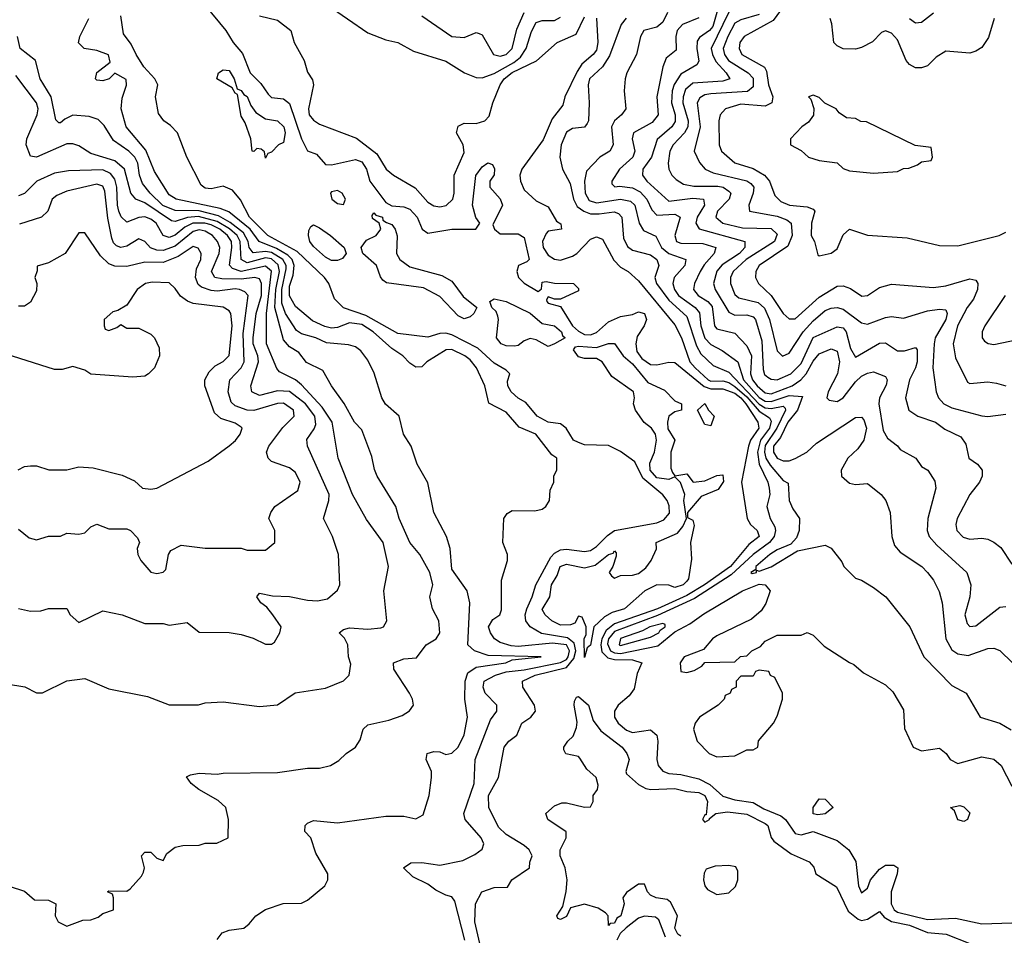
# Model space of a CAD drawing. Header units: inches. Extents: x 2348341 to 2479810, y 460419 to 613669.
# Tile 593 of 656: x 2436134 to 2439405, y 571906 to 574946. Entities that reach past the tile are written whole.
import ezdxf

# ---------------------------------------------------------------- set-up
doc = ezdxf.new("R2010")
doc.units = ezdxf.units.IN
doc.header["$MEASUREMENT"] = 0
doc.layers.add('C4537', color=7, linetype='Continuous')

msp = doc.modelspace()

# ---------------------------------------------------------------- linework, layer by layer
at = {"layer": 'C4537', "color": 2}
for points, elevation in [([(2436750, 574993), (2436818.8, 574910), (2436842.8, 574870), (2436873.8, 574833.8), (2436899.5, 574770), (2436934.7, 574734.7), (2436959, 574699), (2436970, 574687.7), (2437010, 574683), (2437030, 574667.3), (2437070, 574550.8), (2437090, 574511), (2437119.9, 574499.9), (2437150, 574465.5), (2437170, 574464.4), (2437250, 574481.6), (2437270, 574474), (2437286, 574450), (2437296.9, 574410), (2437350, 574338.7), (2437370, 574327.7), (2437410, 574324.4), (2437430, 574316.4), (2437454.4, 574290), (2437470.5, 574250.5), (2437490, 574237.3), (2437570, 574250.3), (2437649.1, 574250.9), (2437662, 574270), (2437649.4, 574289.4), (2437638.4, 574330), (2437648.9, 574428.9), (2437670, 574458), (2437689.1, 574470.9), (2437704.7, 574464.7), (2437710.7, 574450.7), (2437710.5, 574430.5), (2437696, 574410), (2437696, 574390), (2437730, 574351), (2437737.3, 574330), (2437705.4, 574265.4), (2437711, 574250), (2437730, 574234.8), (2437790, 574235.5), (2437810, 574222.8), (2437826, 574150), (2437818.5, 574141.5), (2437791.3, 574130), (2437785.5, 574110), (2437790.8, 574090), (2437810, 574070.8), (2437856.4, 574043.6), (2437867.3, 574052.7), (2437870, 574074), (2437883.1, 574076.9), (2437910, 574070.7), (2437974, 574070), (2437990, 574054), (2437990, 574046), (2437930, 574018), (2437910, 574018), (2437890, 574026), (2437883.6, 574016.4), (2437884.7, 574010), (2437890, 574004.7), (2437930, 573994), (2437970.3, 573930), (2437990, 573911.6), (2438010, 573901.2), (2438030, 573899.7), (2438050, 573907.7), (2438090, 573942.4), (2438130, 573960.5), (2438170, 573967.7), (2438190, 573976.3), (2438210, 573970.7), (2438215.8, 573950), (2438208.4, 573930), (2438185.5, 573894.5), (2438180.6, 573870), (2438184.6, 573844.6), (2438201.2, 573821.2), (2438230, 573801.2), (2438250, 573799.7), (2438290, 573809.1), (2438310, 573807.6), (2438408, 573728), (2438430, 573720.1), (2438470, 573720.5), (2438510, 573706.4), (2438530, 573690.7), (2438546.4, 573670), (2438585.7, 573610), (2438588.8, 573590), (2438561.7, 573550), (2438554.7, 573530), (2438532.2, 573410), (2438550.3, 573290.3), (2438562, 573270), (2438584, 573250), (2438590.3, 573230), (2438556.3, 573203.7), (2438495.6, 573130), (2438409.1, 573070), (2438350, 573034.5), (2438253.1, 572990), (2438110, 572940.5), (2438082.4, 572917.6), (2438068.3, 572890), (2438064.2, 572870), (2438067.3, 572847.3), (2438087.2, 572827.2), (2438110, 572821.3), (2438170, 572820.7), (2438201, 572810), (2438185.1, 572774.9), (2438175.4, 572724.6), (2438159, 572701), (2438122.4, 572670), (2438110.4, 572650), (2438110.4, 572630), (2438122.4, 572610), (2438150, 572587), (2438170, 572579.5), (2438230, 572588.5), (2438250, 572570.5), (2438253.8, 572550), (2438250.4, 572490), (2438254.9, 572470), (2438270, 572450.6), (2438290, 572443.1), (2438330, 572440.3), (2438390, 572425.8), (2438426.3, 572406.3), (2438470, 572368.1), (2438510, 572355.5), (2438570, 572347.1), (2438605.8, 572325.8), (2438662.3, 572302.3), (2438677.6, 572290), (2438710, 572244.4), (2438730, 572239.1), (2438770, 572251), (2438850, 572220.4), (2438888.7, 572190), (2438911.1, 572151.1), (2438920.4, 572070), (2438930, 572046.8), (2438950, 572062.8), (2438960.5, 572090), (2438990, 572124.9), (2439010, 572138.3), (2439038.2, 572138.2), (2439051, 572130), (2439048.9, 572110), (2439029.4, 572050.6), (2439029.3, 572010), (2439038.9, 571990), (2439050, 571982.2), (2439150, 571958.2), (2439242.8, 571962.7), (2439330, 571944.2), (2439430, 571947.6)], 34), ([(2437154.9, 574994.9), (2437290, 574902), (2437350, 574878.8), (2437390, 574870.7), (2437442, 574842), (2437550, 574808), (2437611.3, 574770), (2437650, 574754), (2437670, 574752.7), (2437710, 574767.7), (2437775.7, 574804.3), (2437798, 574822), (2437816.8, 574850), (2437833.6, 574906.4), (2437850, 574936.3), (2437870, 574943.8), (2437910, 574943.7), (2437930, 574954.9)], 42), ([(2437668.9, 571850), (2437646.2, 571950), (2437648, 572010), (2437669.6, 572050.4), (2437710, 572064), (2437754.5, 572065.5), (2437768.7, 572090), (2437828, 572130), (2437828.7, 572148.7), (2437836, 572170), (2437826, 572190), (2437810, 572203.7), (2437750, 572240.5), (2437724.9, 572264.9), (2437692.6, 572330), (2437691.3, 572370), (2437724.5, 572430), (2437743.7, 572530), (2437759, 572550), (2437785.2, 572570), (2437802, 572610), (2437831.8, 572630), (2437847.6, 572650), (2437843.6, 572670), (2437805.2, 572730), (2437804, 572750), (2437846, 572770), (2437950, 572794.6), (2437975.3, 572824.7), (2437981, 572850), (2437975.6, 572875.6), (2437953.8, 572893.9), (2437867.4, 572907.4), (2437829.7, 572929.7), (2437815.4, 572950), (2437813.3, 572970), (2437818.7, 572990), (2437836.8, 573030), (2437848.3, 573070), (2437898.5, 573161.5), (2437910, 573174.6), (2437930, 573186), (2437950, 573188.2), (2438010, 573180.7), (2438030, 573183.9), (2438050, 573196.5), (2438086.5, 573233.5), (2438110, 573250.2), (2438250, 573274.9), (2438274.2, 573285.8), (2438292.6, 573307.4), (2438291.6, 573331.6), (2438284.4, 573350), (2438270, 573368), (2438203.9, 573423.9), (2438177.7, 573477.7), (2438130, 573512.8), (2438090, 573531.8), (2438010, 573534), (2437990, 573541.6), (2437973.2, 573550), (2437949.3, 573589.3), (2437930, 573604), (2437890, 573609.7), (2437852.7, 573630), (2437815.5, 573675.5), (2437790, 573689.6), (2437767, 573710), (2437756, 573730), (2437754, 573746), (2437762, 573770), (2437750, 573782), (2437710, 573805.2), (2437655.4, 573855.4), (2437570, 573899.3), (2437550, 573905.3), (2437530, 573904.4), (2437490, 573891.5), (2437390, 573903.6), (2437284.3, 573964.3), (2437209.8, 573989.8), (2437179.7, 574019.7), (2437160.5, 574070), (2437146, 574090), (2437055.8, 574175.8), (2436958.3, 574230), (2436897.7, 574290), (2436867.8, 574347.8), (2436840.4, 574380.4), (2436810, 574393.6), (2436770, 574384.5), (2436750, 574386.6), (2436737, 574397), (2436689.7, 574489.7), (2436657.6, 574570), (2436634.6, 574594.6), (2436612.3, 574610), (2436594.9, 574634.9), (2436585.6, 574690), (2436593.3, 574730), (2436583, 574750), (2436546.2, 574790), (2436520.4, 574830), (2436504.7, 574864.7), (2436479.3, 574899.3), (2436470, 574959)], 34), ([(2436930, 574959.3), (2436990, 574944.9), (2437034.8, 574910), (2437045.5, 574870), (2437078.4, 574810), (2437090, 574771.3), (2437106.4, 574746.4), (2437110.3, 574730), (2437093.4, 574650), (2437095.8, 574630), (2437110, 574612.7), (2437130, 574598.7), (2437252.7, 574552.7), (2437320.3, 574500.3), (2437351, 574450), (2437376, 574430), (2437447.5, 574387.5), (2437490, 574340.5), (2437510, 574328.5), (2437530, 574324.9), (2437551.2, 574328.8), (2437573.3, 574350), (2437577.4, 574370), (2437576.9, 574430), (2437610, 574504.7), (2437607.3, 574530), (2437585.2, 574570), (2437590, 574592), (2437610, 574602.8), (2437650, 574601.6), (2437679, 574610), (2437694, 574626), (2437705.6, 574670), (2437729.7, 574730), (2437743.1, 574750), (2437770, 574770.2), (2437851, 574809), (2437919, 574870), (2437982, 574898), (2438010, 574956)], 38), ([(2437470, 574958.8), (2437570, 574890.5), (2437610, 574886.7), (2437650, 574904), (2437660.7, 574900.7), (2437670, 574896), (2437707.7, 574830), (2437730, 574824.9), (2437750, 574830.4), (2437769.6, 574850), (2437785.6, 574914.4), (2437809.8, 574970)], 46), ([(2438286, 574970), (2438270, 574938), (2438250, 574920.7), (2438207.3, 574910), (2438196.3, 574890), (2438183, 574830), (2438150.6, 574770), (2438144.9, 574750), (2438141.6, 574710), (2438148, 574650), (2438133.4, 574630), (2438110.4, 574610), (2438099.5, 574590), (2438104.9, 574530), (2438094.8, 574510), (2438061, 574490), (2438017.3, 574442.7), (2438010.3, 574410), (2438012.4, 574370), (2438026.2, 574346.2), (2438050, 574337.8), (2438130, 574350.2), (2438163.2, 574343.2), (2438177.4, 574330), (2438192, 574270), (2438206.6, 574246.6), (2438247.3, 574227.3), (2438266.5, 574190), (2438290, 574170.2), (2438347.3, 574150), (2438343.8, 574130), (2438308.4, 574090), (2438303.1, 574070), (2438309, 574050), (2438322.8, 574030), (2438378, 573990), (2438392.5, 573972.5), (2438397.1, 573930), (2438410, 573888.5), (2438430, 573867.6), (2438468, 573848), (2438519.5, 573810), (2438538.8, 573750), (2438590, 573692.1), (2438610, 573679.3), (2438630, 573678.1), (2438690, 573698.5), (2438734.6, 573694.6), (2438717.8, 573650), (2438686, 573610), (2438661.8, 573558.2), (2438638, 573530), (2438638.5, 573510), (2438650, 573490.4), (2438670, 573480.9), (2438690, 573481.1), (2438710, 573488.9), (2438749.2, 573510), (2438780.5, 573539.5), (2438910, 573624.9), (2438930, 573626), (2438937.6, 573617.6), (2438946.7, 573590), (2438938, 573550), (2438918.7, 573521.3), (2438885.3, 573490), (2438863, 573450), (2438864, 573430), (2438890, 573406.8), (2438910, 573402.8), (2438950, 573406), (2438996, 573370), (2439011, 573350), (2439026, 573310), (2439030.8, 573230), (2439039.8, 573199.8), (2439058.5, 573178.5), (2439131, 573130), (2439150, 573111), (2439170, 573084.7), (2439187.9, 573047.9), (2439198, 573010), (2439210.3, 572890.3), (2439230, 572854), (2439250, 572840.5), (2439284.8, 572835.2), (2439350, 572858), (2439370, 572858.8), (2439390, 572851), (2439432, 572810)], 46), ([(2438454.6, 574985.4), (2438436.4, 574923.6), (2438425.7, 574910), (2438392.7, 574887.3), (2438384.9, 574875.1), (2438383.6, 574850), (2438390, 574808.7), (2438383.4, 574796.6), (2438330, 574765.6), (2438308.6, 574731.4), (2438301.8, 574710), (2438299.2, 574670), (2438311.2, 574630), (2438311.9, 574608.1), (2438300.3, 574590), (2438251.3, 574548.7), (2438233.1, 574490), (2438204.4, 574450), (2438202.4, 574430), (2438217, 574410), (2438290, 574343.6), (2438370, 574353.8), (2438406, 574350), (2438408.4, 574330), (2438384, 574290), (2438380.3, 574270), (2438391.5, 574251.5), (2438542.8, 574210), (2438543.1, 574190), (2438524.6, 574170), (2438468, 574132), (2438449.4, 574110.6), (2438438.3, 574070), (2438444.2, 574050), (2438490, 573974.4), (2438510, 573965.2), (2438550, 573966), (2438570, 573959.5), (2438578, 573950), (2438599.3, 573879.3), (2438604.1, 573784.1), (2438608.4, 573768.4), (2438619, 573759), (2438630, 573752.2), (2438650, 573750.3), (2438695.1, 573770), (2438730, 573804.9), (2438770, 573890.3), (2438850, 573925.7), (2438870, 573922.4), (2438879.5, 573910), (2438894, 573854), (2438910, 573826), (2438990, 573872.2), (2439010, 573872.7), (2439050, 573846.4), (2439073.7, 573846.3), (2439110, 573857.3), (2439115.5, 573850), (2439115.3, 573810), (2439110.2, 573789.8), (2439090.4, 573750), (2439077.1, 573690), (2439087.3, 573650), (2439118, 573630), (2439176, 573610), (2439206.9, 573586.9), (2439260.5, 573560.5), (2439276.8, 573536.8), (2439286.8, 573490), (2439316, 573470), (2439330.8, 573450), (2439330.8, 573430), (2439322.8, 573410), (2439290.5, 573369.5), (2439247.7, 573290), (2439244, 573270), (2439247.3, 573250), (2439268.3, 573228.3), (2439290, 573220.7), (2439330, 573224), (2439350, 573220.7), (2439370, 573211), (2439393.2, 573193.2), (2439430, 573138)], 54), ([(2438489.5, 574970.5), (2438431.2, 574850), (2438435, 574830), (2438446.7, 574806.7), (2438481.3, 574770), (2438493.4, 574750), (2438470, 574741.7), (2438370, 574735.3), (2438345.9, 574714.1), (2438337.6, 574690), (2438337.2, 574670), (2438355, 574610), (2438353.2, 574590), (2438342.3, 574570), (2438304.9, 574530), (2438293.7, 574510), (2438288.5, 574470), (2438290.5, 574450), (2438300.7, 574430), (2438315.1, 574415.1), (2438339.5, 574399.5), (2438372.9, 574392.9), (2438453.4, 574393.4), (2438470.7, 574390), (2438490, 574377.1), (2438495.8, 574370), (2438490.4, 574350), (2438452.2, 574310), (2438446.4, 574290), (2438470, 574270.4), (2438534.8, 574254.8), (2438630, 574252.6), (2438650, 574233.4), (2438641.1, 574210), (2438547.8, 574150), (2438504.2, 574110), (2438494.9, 574090), (2438495.3, 574070), (2438510, 574034), (2438522.4, 574022.4), (2438587.4, 574007.4), (2438608.6, 573988.6), (2438625, 573950), (2438650, 573846), (2438668.5, 573828.5), (2438690, 573839.1), (2438736.8, 573910), (2438770, 573946), (2438810, 573980.3), (2438830, 573988.5), (2438850, 573990.4), (2438870, 573985.3), (2438930, 573939.3), (2438950, 573934.9), (2439010, 573957.6), (2439030, 573960.4), (2439070, 573955.5), (2439150, 573979.5), (2439190, 573984.9), (2439210, 573982.8), (2439214.6, 573970), (2439210.2, 573950), (2439175.3, 573890), (2439172.2, 573870), (2439167.2, 573790), (2439178.4, 573710), (2439186.4, 573690), (2439203.8, 573670), (2439230, 573657.4), (2439330, 573630.4), (2439350, 573628.5), (2439410, 573635.8)], 58), ([(2438590, 574962.8), (2438530, 574946), (2438510, 574934), (2438485.8, 574890), (2438471.3, 574850), (2438474.9, 574830), (2438489, 574810), (2438554, 574770), (2438570, 574752.4), (2438570, 574722.7), (2438552.1, 574708), (2438430, 574700.4), (2438410, 574696.4), (2438393, 574687), (2438384.6, 574670), (2438394.7, 574590), (2438374.9, 574510), (2438391.8, 574471.8), (2438410.7, 574450), (2438437.8, 574437.7), (2438550, 574411.5), (2438562.3, 574402.3), (2438572.2, 574390), (2438570.3, 574369.7), (2438556.3, 574330), (2438558, 574310), (2438650, 574293.8), (2438681.8, 574281.8), (2438697, 574270), (2438700.3, 574230), (2438685.4, 574194.6), (2438590.5, 574130), (2438579.3, 574110), (2438578, 574090), (2438587.7, 574070), (2438630.2, 574030.2), (2438670, 573970.6), (2438690, 573953), (2438710, 573952.7), (2438790, 574024.6), (2438850, 574060.9), (2438870, 574062.3), (2438893.9, 574053.9), (2438932, 574028), (2438950, 574030.7), (2438990, 574056.3), (2439030, 574068), (2439170, 574057.1), (2439210, 574062.4), (2439290, 574086), (2439310, 574080.7), (2439317.1, 574070), (2439315.8, 574050), (2439302, 574018), (2439281.6, 573990), (2439248.9, 573930), (2439234.9, 573870), (2439242.9, 573822.9), (2439282.8, 573742.8), (2439290, 573738), (2439350, 573744), (2439379.1, 573739.1), (2439410, 573730.8)], 62), ([(2438670, 574989.2), (2438636.4, 574943.6), (2438540.5, 574890), (2438526.7, 574870), (2438523.7, 574850), (2438532.7, 574830), (2438608, 574788), (2438615.1, 574775.1), (2438621.5, 574730), (2438635.8, 574690), (2438633, 574670), (2438610, 574658.9), (2438530, 574665.4), (2438478.8, 574650), (2438460.7, 574630), (2438456.3, 574610), (2438458, 574530), (2438464.9, 574510), (2438510, 574470.5), (2438570, 574451.4), (2438608.7, 574430), (2438624.9, 574410), (2438642.6, 574362.6), (2438662, 574342), (2438691.3, 574330), (2438750, 574324.4), (2438770, 574317.3), (2438775.5, 574310), (2438764.4, 574270), (2438763, 574230), (2438774.8, 574210), (2438785.4, 574165.4), (2438790, 574162), (2438830, 574171.3), (2438850, 574184.7), (2438870, 574232), (2438890, 574250.8), (2438950, 574231), (2439082, 574222), (2439190, 574196), (2439250, 574194.8), (2439388, 574230), (2439410, 574241)], 66), ([(2439170, 574967.3), (2439130, 574937), (2439110, 574934.5), (2439090, 574949.4)], 62), ([(2437613, 571890), (2437578.9, 572018.9), (2437570, 572033.2), (2437550, 572039), (2437516.2, 572056.2), (2437490, 572076), (2437439.5, 572099.5), (2437408.7, 572130), (2437433.6, 572146.4), (2437470, 572147.3), (2437530, 572139.1), (2437605.6, 572154.4), (2437646.3, 572173.7), (2437670, 572192), (2437676, 572210), (2437666.6, 572230), (2437614, 572290), (2437609.7, 572310), (2437643.6, 572410), (2437647, 572490), (2437698.4, 572621.6), (2437719.3, 572650), (2437719.3, 572670), (2437680.7, 572710), (2437673.6, 572730), (2437677, 572750), (2437714, 572770), (2437750, 572780.1), (2437810, 572786.9), (2437930, 572811.3), (2437950, 572821.2), (2437956.2, 572830), (2437960.1, 572850), (2437950, 572870.5), (2437904.2, 572875.8), (2437790, 572864.5), (2437766.5, 572866.5), (2437730, 572878.5), (2437711.6, 572890), (2437697.6, 572910), (2437691.6, 572930), (2437706.1, 572953.9), (2437729.3, 572970), (2437734, 572986), (2437734.6, 573085.4), (2437754, 573150), (2437754, 573170), (2437739, 573210), (2437742, 573290), (2437753.6, 573306.4), (2437770, 573316), (2437844.7, 573315.3), (2437870, 573321), (2437882, 573330), (2437894, 573350), (2437896.4, 573383.6), (2437908, 573410), (2437908.4, 573431.6), (2437918, 573450), (2437918, 573490), (2437901.5, 573501.5), (2437849, 573570), (2437793.6, 573593.6), (2437750, 573642.7), (2437692.3, 573672.3), (2437678.9, 573730), (2437651.1, 573790), (2437630, 573816.2), (2437612.3, 573830), (2437570, 573851.1), (2437550.5, 573849.5), (2437486.8, 573810), (2437470, 573793.2), (2437450, 573792.7), (2437430, 573805.2), (2437406.6, 573830), (2437370, 573854.3), (2437308.2, 573910), (2437270, 573934.4), (2437230, 573939.8), (2437190, 573924), (2437170, 573922.3), (2437147.4, 573927.4), (2437106.5, 573946.5), (2437050, 573993.6), (2437030, 574029.3), (2437030, 574061), (2437042.3, 574097.7), (2437046.2, 574130), (2437039, 574150), (2437024.4, 574164.4), (2436986.6, 574186.6), (2436929.3, 574209.3), (2436899.8, 574250), (2436828.6, 574308.6), (2436799.5, 574319.5), (2436653.2, 574350), (2436630, 574364.2), (2436582.2, 574442.3), (2436552.8, 574512.8), (2436487.1, 574590), (2436471.1, 574650), (2436474.7, 574685.3), (2436488.4, 574728.4), (2436488, 574748), (2436450, 574768), (2436430.7, 574749.3), (2436410, 574742.7), (2436390, 574745.2), (2436385.2, 574750), (2436390, 574771), (2436434.6, 574805.4), (2436428.9, 574828.9), (2436390, 574843.7), (2436348, 574850), (2436329.3, 574869.3), (2436334, 574890), (2436364, 574950)], 38), ([(2438050.6, 574950.6), (2438054.4, 574870), (2438050, 574845.2), (2438039.1, 574830), (2438001.6, 574798.4), (2437985.8, 574774.2), (2437944.4, 574690), (2437938, 574662), (2437903, 574617), (2437872.7, 574547.3), (2437802.4, 574450), (2437795.5, 574430), (2437797.3, 574410), (2437810, 574381), (2437850, 574344.7), (2437890, 574324.7), (2437916.9, 574276.9), (2437932, 574268), (2437934, 574250), (2437890, 574244), (2437883.4, 574236.6), (2437870.6, 574210), (2437872.7, 574190), (2437890, 574164.4), (2437910, 574150.4), (2437930, 574147.2), (2437970, 574160.3), (2437984.5, 574170), (2438030, 574217.3), (2438050, 574224.9), (2438070, 574217.3), (2438107.6, 574147.6), (2438130, 574124), (2438154.8, 574110), (2438190, 574079.1), (2438310, 573933), (2438332.6, 573890), (2438359.6, 573810), (2438377.3, 573790), (2438421.1, 573750), (2438430, 573746.3), (2438470, 573746.9), (2438490, 573741.4), (2438510, 573728.5), (2438550, 573693.3), (2438590, 573645.7), (2438624.5, 573624.4), (2438630, 573613), (2438625, 573590), (2438594.8, 573550), (2438584.8, 573510), (2438590.7, 573470.7), (2438619.5, 573410), (2438623.7, 573390), (2438626.4, 573370), (2438615.5, 573330), (2438626.7, 573290), (2438642.3, 573262.3), (2438644.9, 573250), (2438640.8, 573230), (2438624.7, 573210), (2438570.2, 573170), (2438497.1, 573102.9), (2438375.3, 573024.7), (2438252.7, 572967.3), (2438110, 572914.4), (2438089.7, 572890.3), (2438086.2, 572873.8), (2438096.5, 572850), (2438110, 572843.3), (2438130, 572841.1), (2438253.3, 572866.7), (2438310, 572914), (2438360.2, 572939.8), (2438407, 572973), (2438535.4, 573050), (2438590, 573071.9), (2438610.8, 573070), (2438626.7, 573050), (2438612.4, 573007.6), (2438596.7, 572983.3), (2438564.9, 572955.1), (2438450, 572900.5), (2438435.5, 572890), (2438405.5, 572854.5), (2438341, 572830), (2438327.7, 572810), (2438330, 572782), (2438350, 572778), (2438374.6, 572785.4), (2438400.4, 572799.6), (2438410, 572812), (2438510, 572814), (2438528.4, 572831.6), (2438550, 572834), (2438566, 572850), (2438595.3, 572864.7), (2438610, 572882), (2438650, 572902), (2438730, 572902), (2438750, 572911.3), (2438770, 572902), (2438806.4, 572866.4), (2438890, 572811.3), (2438905.4, 572805.4), (2438936.9, 572776.9), (2439010, 572738), (2439034.4, 572714.4), (2439070, 572654), (2439072.7, 572592.7), (2439102, 572530), (2439130, 572518.8), (2439190, 572526.8), (2439211.3, 572510), (2439224.7, 572490), (2439250, 572476), (2439330, 572498.8), (2439370, 572490.8), (2439394, 572470), (2439430, 572401)], 38), ([(2438148.4, 574951.6), (2438131.8, 574930), (2438093.7, 574826.3), (2438070.2, 574789.8), (2438027, 574750), (2438022, 574730), (2438026, 574670), (2438023, 574610), (2438019, 574601), (2438010, 574589.5), (2437970, 574584.5), (2437950, 574572.7), (2437933, 574530), (2437928, 574490), (2437937.1, 574450), (2437962.5, 574402.5), (2437974, 574350), (2437985.6, 574325.6), (2438008, 574310), (2438030, 574301.8), (2438059, 574301), (2438108.5, 574308.5), (2438122.6, 574302.6), (2438133.7, 574290), (2438140.3, 574220.3), (2438153.1, 574193.1), (2438170, 574181.3), (2438230, 574164.9), (2438250.3, 574150), (2438257.6, 574130), (2438244, 574090), (2438249.1, 574070), (2438290, 574015.2), (2438350, 573960.4), (2438382.8, 573862.8), (2438397.1, 573837.1), (2438437.5, 573797.5), (2438490, 573775.2), (2438590, 573669.5), (2438610, 573657.5), (2438630, 573655.3), (2438670, 573663.1), (2438676.4, 573656.4), (2438678, 573650), (2438649, 573590), (2438610, 573532.3), (2438607.9, 573510), (2438613.1, 573490), (2438626.5, 573466.5), (2438670, 573416.3), (2438687.1, 573407.1), (2438690.3, 573350), (2438702, 573322), (2438724.9, 573290), (2438723.8, 573250), (2438714.2, 573225.8), (2438695.2, 573204.8), (2438650, 573185.6), (2438626.4, 573170), (2438579.1, 573130), (2438579.1, 573120.9), (2438562.8, 573110), (2438566.7, 573106.7), (2438582, 573110), (2438582, 573118), (2438590, 573114.8), (2438630, 573128.9), (2438718, 573182), (2438810, 573200.7), (2438830, 573191.3), (2438865.4, 573145.4), (2438872, 573130), (2438910, 573091.3), (2438930, 573084.7), (2438970, 573061), (2439011.3, 573030), (2439090.5, 572930.5), (2439137.3, 572830), (2439230, 572734.8), (2439278, 572710), (2439324.7, 572630), (2439390, 572610.7), (2439428, 572588)], 42), ([(2438390, 574951.8), (2438335.5, 574930), (2438318, 574910), (2438313.1, 574890), (2438315.1, 574844.9), (2438282, 574818), (2438270.3, 574789.7), (2438250.3, 574690), (2438254.4, 574630), (2438235.2, 574604.8), (2438173, 574570), (2438168.5, 574550), (2438177.6, 574510), (2438170.3, 574490), (2438126.4, 574450), (2438100.7, 574410), (2438101.4, 574401.4), (2438110.8, 574390.8), (2438126.6, 574393.4), (2438170, 574388.1), (2438194.9, 574374.9), (2438216.9, 574350), (2438234.2, 574314.2), (2438250, 574297), (2438310, 574300.3), (2438327.7, 574290), (2438310.3, 574230), (2438316.3, 574210), (2438330, 574204.4), (2438403.4, 574203.4), (2438446.8, 574190), (2438440.5, 574170), (2438407.6, 574132.4), (2438394.6, 574110), (2438375.8, 574070), (2438372.4, 574050), (2438388.2, 574030), (2438419.5, 574010), (2438433.8, 573993.9), (2438442, 573930), (2438450, 573919.3), (2438510, 573905.5), (2438550, 573863), (2438564.7, 573830), (2438561.5, 573770), (2438567.8, 573750), (2438583.5, 573730), (2438610, 573707), (2438630, 573704.2), (2438699.7, 573730), (2438728.5, 573750), (2438746.8, 573770), (2438770, 573812), (2438790, 573836.5), (2438830, 573853.4), (2438850, 573844.9), (2438857.1, 573810), (2438850.2, 573769.8), (2438819.5, 573710), (2438814.8, 573690), (2438822.8, 573682.8), (2438850, 573678), (2438869.2, 573690), (2438910, 573743.8), (2438930, 573762.4), (2438950, 573772.7), (2438970, 573776.3), (2439010, 573761), (2439015.5, 573750), (2439012.7, 573732.7), (2438990.5, 573690), (2438988, 573670), (2439002.4, 573582.4), (2439016.3, 573556.3), (2439050, 573531.3), (2439059.1, 573519.1), (2439110.8, 573490), (2439130, 573462.8), (2439151, 573450), (2439173.7, 573413.7), (2439177.3, 573390), (2439150.5, 573290), (2439148.2, 573250), (2439155.5, 573230), (2439181.1, 573201.1), (2439280.7, 573110), (2439294, 573070), (2439290.7, 573030), (2439273.4, 572970), (2439280.9, 572940.9), (2439290, 572930.8), (2439310, 572933.4), (2439390, 572994.9), (2439410, 572998)], 50), ([(2439370.7, 574950), (2439352.7, 574887.3), (2439330, 574854), (2439310, 574841.2), (2439290, 574835.1), (2439210, 574841.2), (2439178, 574822), (2439150, 574793.2), (2439130, 574786.6), (2439110, 574786.6), (2439090, 574797.2), (2439079.3, 574810), (2439050, 574879), (2439030, 574901.2), (2439010, 574909.2), (2438996.8, 574903.2), (2438967.1, 574872.9), (2438930, 574854), (2438910, 574848.7), (2438870, 574849.2), (2438850, 574859), (2438839, 574870), (2438831.9, 574931.9), (2438826, 574950)], 66), ([(2436790, 571892), (2436806.3, 571913.7), (2436830, 571922.8), (2436878, 571930), (2436896.5, 571943.5), (2436918, 571970), (2436950, 571991.3), (2437008.9, 572011.1), (2437070, 572012), (2437090, 572022), (2437148, 572070), (2437158, 572090), (2437158, 572110), (2437118, 572178), (2437101.2, 572230), (2437081.2, 572250), (2437082, 572270), (2437090, 572278), (2437110, 572286.8), (2437190, 572278.8), (2437350, 572301), (2437410, 572301), (2437450, 572292), (2437474.6, 572305.4), (2437494, 572370), (2437502, 572430), (2437502, 572450), (2437484, 572490), (2437488, 572510), (2437510, 572516.3), (2437530, 572515.5), (2437550, 572506), (2437570, 572510.7), (2437590, 572530.8), (2437610, 572571), (2437622, 572630), (2437612.2, 572690), (2437613.3, 572750), (2437622.6, 572777.4), (2437650, 572796), (2437748.7, 572810), (2437770, 572821), (2437866, 572830), (2437690, 572834.8), (2437645.2, 572850), (2437622.9, 572870), (2437629.5, 573010), (2437620.7, 573050), (2437570, 573122), (2437563.7, 573190), (2437552.3, 573230), (2437509.3, 573310), (2437490, 573408), (2437454, 573470), (2437434, 573530), (2437409.2, 573570), (2437394, 573630), (2437349.6, 573669.6), (2437337.2, 573690), (2437311.9, 573771.9), (2437290, 573815.3), (2437266.8, 573846.8), (2437250, 573859.3), (2437226, 573866), (2437153.5, 573873.5), (2437117.2, 573890), (2437070, 573903.5), (2437053.6, 573913.6), (2437017.4, 573970), (2437005.2, 574005.2), (2437004.9, 574050), (2437019.1, 574119.1), (2437019.3, 574130), (2437008.2, 574150), (2436970, 574173.4), (2436950, 574176.7), (2436910, 574172.3), (2436895.8, 574190), (2436892.9, 574210), (2436877.8, 574237.8), (2436833.1, 574273.1), (2436794.3, 574294.3), (2436730, 574311), (2436650, 574312.4), (2436608.9, 574328.9), (2436567.1, 574370), (2436542, 574402), (2436532, 574430), (2436526.2, 574470), (2436516.9, 574490), (2436496.2, 574510), (2436445.1, 574545.1), (2436414.9, 574594.9), (2436395.1, 574615.1), (2436364.8, 574624.8), (2436310.7, 574629.3), (2436283.8, 574616.2), (2436270, 574604), (2436264, 574604), (2436253.6, 574613.6), (2436238.3, 574690), (2436202.4, 574750), (2436186, 574810), (2436136, 574850), (2436127, 574890)], 42), ([(2436070, 572078), (2436136.9, 572056.9), (2436150, 572052), (2436183.6, 572023.6), (2436230, 572022), (2436254, 572010), (2436252, 571970), (2436262, 571950), (2436290, 571936), (2436343.7, 571956.3), (2436370, 571957.3), (2436394.5, 571965.5), (2436410, 571978), (2436446, 571990), (2436446, 572030), (2436442, 572042), (2436426, 572050), (2436430, 572054), (2436490, 572052), (2436500.4, 572059.6), (2436538, 572102), (2436544.7, 572115.3), (2436549, 572130), (2436538, 572170), (2436550, 572182), (2436570, 572182), (2436590, 572162), (2436610, 572154), (2436623.1, 572176.9), (2436650, 572198), (2436676.4, 572203.6), (2436730, 572204.7), (2436750, 572211.3), (2436788.4, 572211.6), (2436826, 572230), (2436828, 572290), (2436819, 572330), (2436793.4, 572353.4), (2436729.2, 572390), (2436704, 572410), (2436688.4, 572431.6), (2436700.9, 572439.1), (2436730, 572444), (2436790, 572441), (2436810, 572444.7), (2436990, 572446), (2437090, 572461), (2437130, 572461), (2437166, 572470), (2437193.6, 572486.4), (2437218, 572510), (2437249.1, 572530.9), (2437264.7, 572555.3), (2437275.3, 572590), (2437290, 572604.7), (2437360.2, 572619.8), (2437404.7, 572635.3), (2437429.1, 572650.9), (2437442, 572670), (2437439, 572690), (2437429.2, 572710), (2437377.2, 572790), (2437375.3, 572810), (2437410, 572824), (2437452.5, 572827.5), (2437484, 572870), (2437517.2, 572890), (2437529.3, 572910), (2437526, 572950), (2437505.2, 572990), (2437496, 573030), (2437506, 573070), (2437496.9, 573110), (2437462.9, 573170), (2437429.6, 573210), (2437394.5, 573290), (2437383.7, 573330), (2437321.2, 573430), (2437312.3, 573452.3), (2437304, 573496), (2437270, 573584), (2437246, 573610), (2437211.7, 573671.7), (2437169.3, 573730), (2437140.9, 573780.9), (2437087.2, 573807.3), (2437061.3, 573841.3), (2437030, 573859.5), (2437010, 573882.7), (2436982, 573990), (2436984.9, 574050), (2436997.5, 574110), (2436992.3, 574132.3), (2436970, 574151.6), (2436950, 574155.3), (2436890, 574139), (2436870, 574149.7), (2436865.9, 574210), (2436856.1, 574230), (2436831.3, 574251.3), (2436790, 574276.4), (2436727.7, 574292.3), (2436691.1, 574288.9), (2436650, 574275.8), (2436638.4, 574278.4), (2436550, 574337.6), (2436519.3, 574350), (2436503.5, 574370), (2436482, 574450), (2436450, 574477.3), (2436370, 574501.6), (2436330, 574527), (2436310, 574534), (2436290, 574533.3), (2436190, 574489.6), (2436170, 574493.2), (2436155.6, 574530), (2436157.6, 574550), (2436192.4, 574630), (2436195.1, 574650), (2436189.7, 574670), (2436121, 574761)], 46), ([(2436090, 572741), (2436150.8, 572730.8), (2436190, 572711.3), (2436210, 572711.3), (2436290, 572750.8), (2436350, 572758), (2436430, 572724.7), (2436558.8, 572698.8), (2436630, 572671.3), (2436728.4, 572671.6), (2436750, 572678), (2436810, 572681), (2436930, 572666), (2436990, 572671.3), (2437049.4, 572710.6), (2437150, 572726), (2437210, 572751.3), (2437228.7, 572770), (2437233.6, 572806.4), (2437226, 572830), (2437224, 572870), (2437212.7, 572892.7), (2437195.3, 572910), (2437210, 572921), (2437230, 572926.8), (2437290, 572922.4), (2437333.3, 572926.7), (2437342, 572930), (2437353.2, 572950), (2437344, 573050), (2437359, 573130), (2437341.2, 573210), (2437286.3, 573286.3), (2437239.6, 573370), (2437191.8, 573490), (2437172.4, 573610), (2437139, 573659), (2437070, 573733.6), (2437050, 573749.7), (2436996.9, 573776.9), (2436988, 573788), (2436954, 573870), (2436953.8, 573970), (2436970, 574111.2), (2436950, 574127.6), (2436870, 574109.9), (2436840.4, 574120.4), (2436830.9, 574130.9), (2436839.1, 574190), (2436837, 574210), (2436824.1, 574230), (2436798.4, 574250), (2436770, 574264.4), (2436749.1, 574270.9), (2436709.2, 574270.8), (2436682.9, 574257.1), (2436650, 574230.8), (2436630, 574223.1), (2436610, 574229.7), (2436586.9, 574270), (2436570, 574283.9), (2436550, 574292), (2436530, 574289.7), (2436490, 574273.6), (2436470.9, 574290.9), (2436463.5, 574310), (2436458.8, 574330), (2436457.1, 574390), (2436450, 574417), (2436435.5, 574435.5), (2436410, 574447.6), (2436295.8, 574444.2), (2436250, 574436.2), (2436190.7, 574410), (2436150, 574369.2), (2436130, 574360.9)], 50), ([(2436130, 572991.3), (2436170, 572982), (2436203.6, 572983.6), (2436230, 572991.3), (2436290, 572991.3), (2436302, 572970), (2436330, 572944.7), (2436410, 572982.8), (2436474, 572970), (2436550, 572941), (2436610, 572941), (2436630, 572936), (2436690, 572944.7), (2436730, 572912), (2436830, 572911.3), (2436870, 572904.7), (2436910, 572892), (2436950, 572872), (2436970, 572872), (2436980.4, 572879.6), (2436998, 572910), (2437002, 572930), (2436975.3, 572970), (2436955.1, 572995.1), (2436935.3, 573010), (2436922, 573030), (2436930, 573042), (2436973.2, 573033.2), (2437030, 573030.4), (2437090, 573018.4), (2437123.2, 573016.8), (2437156.5, 573023.5), (2437190, 573052), (2437197.2, 573070), (2437193.2, 573170), (2437172.7, 573230), (2437142.7, 573290), (2437160.9, 573350), (2437162, 573370), (2437089.5, 573530.5), (2437087.8, 573552.2), (2437112.3, 573587.7), (2437117.6, 573602.4), (2437114, 573630), (2437083.1, 573670), (2437030, 573711.8), (2436990, 573714), (2436930, 573698), (2436905.1, 573710), (2436901.3, 573730), (2436927.4, 573810), (2436925.1, 573830), (2436909.9, 573869.9), (2436909.8, 573890), (2436919.8, 573970), (2436937.5, 574030), (2436937.4, 574070), (2436930, 574085.6), (2436915.3, 574090), (2436870, 574084.9), (2436805.2, 574085.2), (2436782, 574090), (2436771.2, 574110), (2436796.8, 574170), (2436799.1, 574190), (2436791.2, 574210), (2436774.3, 574230), (2436750, 574243.5), (2436730, 574247.9), (2436710, 574242.9), (2436650, 574194.2), (2436610, 574179.3), (2436590, 574180.9), (2436568.9, 574188.9), (2436550, 574209.4), (2436530, 574218), (2436490, 574194), (2436470, 574189.7), (2436455.1, 574195.1), (2436445.2, 574205.2), (2436440.1, 574220.1), (2436426.9, 574286.9), (2436416.8, 574376.8), (2436410, 574393.3), (2436390, 574399.7), (2436290, 574376.9), (2436257.3, 574362.7), (2436242, 574350), (2436227.7, 574310), (2436206, 574290), (2436133.3, 574266.7)], 54), ([(2436130, 573254), (2436165.2, 573225.2), (2436190, 573218.8), (2436230, 573231), (2436270, 573231.3), (2436290, 573241), (2436330, 573238), (2436350, 573242), (2436370, 573262), (2436390, 573271), (2436430, 573256), (2436490, 573256), (2436502, 573250), (2436525.4, 573225.4), (2436532, 573210), (2436524.7, 573190), (2436526, 573170), (2436536, 573150), (2436570, 573111.3), (2436590, 573106.8), (2436610, 573111.3), (2436619.3, 573120.7), (2436628.7, 573170), (2436636.4, 573183.6), (2436670, 573201), (2436750, 573191), (2436870, 573191.3), (2436890, 573184.7), (2436950, 573184.7), (2436982, 573210), (2436982, 573250), (2436962, 573290), (2436968.7, 573310), (2436982, 573330), (2437057.6, 573382.4), (2437066, 573410), (2437050, 573442.7), (2437030, 573458), (2436970, 573479), (2436959, 573490), (2436954, 573510), (2436961.2, 573530), (2437008.4, 573591.6), (2437046, 573630), (2437043.7, 573650), (2437010, 573672.4), (2436990, 573672.1), (2436912, 573648), (2436890, 573649.8), (2436850, 573663.5), (2436836.4, 573676.4), (2436826.6, 573710), (2436831.6, 573750), (2436869.7, 573790), (2436879.2, 573810), (2436876.4, 573903.6), (2436893, 574030), (2436882, 574042), (2436864, 574050), (2436850, 574052.7), (2436790, 574044.8), (2436770, 574046.6), (2436737.8, 574057.8), (2436726.5, 574066.5), (2436717.4, 574090), (2436721.4, 574118.6), (2436735.6, 574150), (2436737, 574170), (2436727, 574187), (2436710, 574193.3), (2436660.4, 574159.6), (2436610, 574140.3), (2436550, 574141.1), (2436490, 574126.6), (2436450, 574127.8), (2436430, 574135.1), (2436402, 574162), (2436350, 574238), (2436330, 574238), (2436284.7, 574170), (2436230, 574139), (2436192, 574128), (2436192, 574112), (2436184.7, 574090), (2436191.3, 574070), (2436190, 574046), (2436170, 574008), (2436150, 573995.3), (2436130, 573995.3)], 58), ([(2436128.4, 573451.6), (2436150, 573462), (2436170, 573464.7), (2436190, 573464.7), (2436231.1, 573451.1), (2436290, 573451), (2436330, 573461), (2436378, 573458), (2436474, 573434), (2436515.3, 573415.3), (2436542, 573390), (2436570, 573387.3), (2436590, 573390.7), (2436760.1, 573479.9), (2436830, 573530.6), (2436851.1, 573548.9), (2436866.6, 573570), (2436873.2, 573590), (2436870, 573593.2), (2436850, 573606.6), (2436801.7, 573621.7), (2436781, 573641), (2436749.3, 573730), (2436749.3, 573750), (2436763, 573777), (2436782.8, 573797.2), (2436810, 573810.6), (2436830, 573831.3), (2436839.2, 573930), (2436835.8, 573970), (2436830, 573979.5), (2436810, 573991.3), (2436710, 574004.2), (2436691.1, 574011.1), (2436668.1, 574028.1), (2436650, 574054), (2436630, 574072.7), (2436574.2, 574074.2), (2436552, 574070), (2436524.7, 574050), (2436490, 573998), (2436459.6, 573980.4), (2436443.6, 573976.4), (2436414, 573950), (2436414, 573930), (2436418, 573918), (2436430, 573914), (2436456.4, 573923.6), (2436470, 573934), (2436490, 573922), (2436530, 573922), (2436570, 573902), (2436582, 573890), (2436596.9, 573856.9), (2436598, 573830), (2436582, 573790), (2436562, 573770), (2436550, 573762), (2436510, 573759), (2436370, 573768.7), (2436350, 573782), (2436310, 573794), (2436275.3, 573784.7), (2436250, 573784), (2436063.2, 573843.2)], 62), ([(2439407.7, 574030), (2439340.5, 573930), (2439330.8, 573910), (2439331, 573890), (2439338.8, 573878.8), (2439350.7, 573870.7), (2439370, 573867.3), (2439450, 573884)], 66), ([(2438330, 571902.7), (2438320.5, 571910), (2438309.8, 571930), (2438319.6, 571970), (2438296.4, 572016.4), (2438284.7, 572024.7), (2438248, 572030), (2438230, 572039), (2438219, 572050), (2438210, 572075.3), (2438190, 572075.3), (2438150, 572048), (2438138, 572030), (2438142, 572010), (2438130.6, 571970), (2438117.3, 571962.7), (2438110, 571946.6), (2438095.3, 571944.7), (2438090, 571938), (2438089.2, 571970), (2438080.2, 571980.2), (2438056.1, 571996.1), (2438010, 572009.6), (2437963.5, 571996.5), (2437950, 571968), (2437930, 571958), (2437922, 571962), (2437918, 571970), (2437938, 572002), (2437949.1, 572050.9), (2437952.7, 572090), (2437946, 572130), (2437929.5, 572170), (2437929.3, 572190), (2437949.2, 572230), (2437949.1, 572249.1), (2437888.7, 572290), (2437882, 572310), (2437910, 572336), (2437934.6, 572345.4), (2437950, 572346), (2438010, 572331.3), (2438030, 572332), (2438039, 572350), (2438039, 572370), (2438053.2, 572390), (2438055.5, 572404.5), (2438049.2, 572430), (2438018, 572458), (2437994.5, 572494.5), (2437990, 572499), (2437948, 572508), (2437942, 572522), (2437942, 572530), (2437955.3, 572550), (2437972.7, 572567.3), (2437984.1, 572595.9), (2437986.3, 572613.7), (2437976.2, 572670), (2437976.5, 572683.5), (2437983.2, 572696.8), (2437990, 572698.8), (2438023.8, 572670), (2438038.8, 572618.8), (2438064.8, 572584.8), (2438134.9, 572530), (2438150.7, 572510), (2438158.8, 572490), (2438147.3, 572450), (2438150, 572442), (2438190, 572406), (2438213.4, 572393.4), (2438230.5, 572390.5), (2438310, 572393.1), (2438350, 572383), (2438390, 572380.4), (2438410, 572370.3), (2438419.1, 572350), (2438414, 572306), (2438410, 572306), (2438402, 572290), (2438410, 572282), (2438426, 572290), (2438426, 572294), (2438446, 572310), (2438484.7, 572315.3), (2438550, 572308.2), (2438610, 572277.1), (2438619.1, 572270), (2438630.7, 572230.7), (2438638.8, 572218.8), (2438696.7, 572176.7), (2438756, 572150), (2438772.3, 572132.3), (2438778.8, 572110), (2438847.1, 572067.1), (2438886.1, 571986.1), (2438919.6, 571959.6), (2438930, 571955.3), (2438950, 571959.5), (2438990, 571984.9), (2439005.5, 571965.5), (2439030, 571952.1), (2439090, 571939.3), (2439150, 571915.2), (2439211.3, 571910), (2439290, 571878.8)], 30), ([(2438279.8, 571899.8), (2438256.8, 571956.8), (2438245.6, 571965.6), (2438210, 571969.8), (2438190, 571962.4), (2438149, 571931), (2438128.6, 571911.4), (2438117.4, 571890)], 34)]:
    msp.add_lwpolyline(points, dxfattribs=dict(at, elevation=elevation))
for points, elevation in [([(2436950, 574486), (2436947.3, 574507.3), (2436936.4, 574516.4), (2436922, 574518), (2436911.6, 574508.4), (2436906, 574510), (2436902, 574550), (2436883.1, 574603.1), (2436870, 574626), (2436858, 574698), (2436850, 574702), (2436839.3, 574719.3), (2436788.7, 574750), (2436794, 574770), (2436810, 574779.1), (2436830, 574777.3), (2436846.8, 574750), (2436856.9, 574716.9), (2436870, 574710.8), (2436878, 574698), (2436890, 574690.8), (2436901.3, 574661.3), (2436918, 574638), (2436950, 574617.1), (2436990, 574610.4), (2437011.7, 574590), (2437015.8, 574570), (2437010, 574538), (2436994, 574530), (2436970, 574506), (2436958, 574502)], 30), ([(2438770, 574695.3), (2438754, 574690), (2438762, 574682), (2438771.6, 574651.6), (2438771, 574629), (2438754.4, 574605.6), (2438732, 574590), (2438694, 574550), (2438694, 574530), (2438730, 574512), (2438754, 574490), (2438790, 574478), (2438850, 574471.3), (2438870, 574452), (2438890, 574444.7), (2438970, 574436), (2439050, 574442), (2439070, 574452), (2439087.3, 574452.7), (2439116.4, 574463.6), (2439130, 574474), (2439162, 574478), (2439166, 574490), (2439162, 574522), (2439108.4, 574528.4), (2438947.3, 574607.3), (2438928.4, 574608.4), (2438910, 574618), (2438880.4, 574620.4), (2438856.4, 574636.4), (2438846, 574650), (2438808.7, 574668.7), (2438790, 574688)], 70), ([(2437190, 574378.4), (2437170, 574374.5), (2437166.4, 574370), (2437171.3, 574350), (2437190, 574336), (2437210, 574332), (2437216, 574350), (2437205.2, 574370)], 34), ([(2437610, 573952.7), (2437590, 573962.7), (2437530, 574027), (2437475.6, 574055.6), (2437352.3, 574072.3), (2437340.7, 574080.7), (2437332.1, 574092.1), (2437319.3, 574130), (2437274, 574170), (2437268.7, 574190), (2437286.2, 574213.8), (2437318, 574230), (2437334, 574250), (2437328, 574270), (2437305.6, 574285.6), (2437304.5, 574295.5), (2437310, 574304.7), (2437317.3, 574297.3), (2437338.8, 574290), (2437340.7, 574280.7), (2437352.8, 574272.8), (2437370, 574266), (2437380.7, 574250), (2437387.9, 574227.9), (2437385.5, 574170), (2437396.3, 574150), (2437430, 574125.5), (2437536.1, 574096.1), (2437570, 574077.3), (2437606.9, 574026.9), (2437652, 573990), (2437642.8, 573970), (2437630, 573959.3)], 30), ([(2437190, 574146), (2437170, 574146.6), (2437150, 574158), (2437110, 574193.2), (2437098, 574210), (2437093.2, 574230), (2437094, 574246), (2437101.2, 574258.8), (2437110, 574264.7), (2437130, 574254.8), (2437166, 574230), (2437211.3, 574190), (2437218, 574170), (2437206.4, 574153.6)], 30), ([(2437890, 573860.9), (2437850, 573882.9), (2437830, 573887.3), (2437810, 573879.5), (2437790, 573864.5), (2437778, 573862), (2437750, 573863), (2437733.2, 573870), (2437718.4, 573890), (2437724.5, 573950), (2437722, 573962), (2437716.6, 573976.6), (2437702, 573990), (2437695.3, 574010), (2437710, 574018.8), (2437750, 574010.4), (2437830, 573971.8), (2437870, 573937.6), (2437910.5, 573930), (2437934, 573910), (2437937.5, 573897.5), (2437946, 573890), (2437910, 573869.3)], 30), ([(2438310, 573432), (2438350, 573438), (2438370.9, 573410.9), (2438410, 573414.9), (2438450, 573432.2), (2438470, 573434.8), (2438472.5, 573412.5), (2438454.3, 573385.7), (2438397.3, 573362.7), (2438352, 573310), (2438352.7, 573292.7), (2438370, 573284.7), (2438374, 573266), (2438362.8, 573210), (2438365.4, 573154.6), (2438356, 573090), (2438350, 573082), (2438338, 573070), (2438310, 573061.2), (2438290, 573068.7), (2438250, 573069), (2438211, 573050), (2438142.8, 572990), (2438102.3, 572977.7), (2438077.1, 572962.9), (2438041, 572930), (2438030, 572869), (2438019.6, 572860.4), (2438010, 572828.7), (2438009.6, 572890.3), (2438015.3, 572904.7), (2438015.3, 572930), (2438002, 572962), (2437990, 572966), (2437978, 572942), (2437963.5, 572936.5), (2437930, 572935.1), (2437901.2, 572950), (2437879, 572970), (2437870, 572988), (2437895.3, 573030), (2437900.9, 573070), (2437919.1, 573100.9), (2437929.7, 573130), (2437950, 573138), (2438010, 573126), (2438045.4, 573134.6), (2438090, 573170.6), (2438105.6, 573174.4), (2438110, 573182), (2438115.3, 573175.3), (2438115.3, 573164.7), (2438104.7, 573130), (2438092, 573110), (2438099.6, 573099.6), (2438110, 573092), (2438130, 573101), (2438170, 573101.3), (2438190, 573106.7), (2438213.8, 573126.2), (2438231.8, 573150), (2438249, 573189), (2438248.7, 573210), (2438318.6, 573241.4), (2438336.9, 573263.1), (2438349.5, 573290), (2438340.7, 573350), (2438343.7, 573370), (2438329.3, 573409.3), (2438310, 573428), (2438290, 573419), (2438250, 573425.3), (2438227.9, 573450), (2438226.7, 573473.3), (2438242.7, 573510), (2438249.3, 573550), (2438246.6, 573570), (2438233.2, 573590), (2438208.1, 573608.1), (2438179.5, 573650), (2438172.7, 573670), (2438176, 573690), (2438173.2, 573710), (2438101, 573761), (2438069.2, 573810), (2438050, 573820.7), (2438010, 573821.6), (2437990, 573827), (2437973.2, 573850), (2437980.1, 573859.9), (2437990, 573862), (2438050, 573857.6), (2438090, 573870.4), (2438110, 573870.6), (2438139.1, 573830), (2438170, 573803.1), (2438221.1, 573741.1), (2438275.6, 573715.6), (2438310, 573681), (2438332, 573670), (2438332, 573650), (2438310, 573644.5), (2438290.7, 573630), (2438285.5, 573610), (2438287.5, 573587.5), (2438310.8, 573550), (2438297.3, 573510), (2438296.9, 573456.9), (2438302, 573442)], 30), ([(2438430, 573598), (2438410, 573602), (2438386, 573650), (2438410, 573671.3), (2438422, 573650), (2438441, 573630)], 30), ([(2438270, 572940.9), (2438227.7, 572930), (2438203, 572917), (2438130, 572891.8), (2438124.9, 572870), (2438130, 572868.5), (2438230, 572895.8), (2438256.9, 572910), (2438261.5, 572918.5), (2438278.4, 572930), (2438278, 572938)], 42), ([(2438590, 572786), (2438578, 572782), (2438570, 572766), (2438530, 572766), (2438514, 572750), (2438514, 572730), (2438498, 572722), (2438494, 572710), (2438478, 572702), (2438474, 572690), (2438454, 572670), (2438392, 572630), (2438378, 572610), (2438372, 572590), (2438384.7, 572550), (2438424.7, 572510), (2438450, 572498), (2438510, 572502), (2438550, 572522), (2438570, 572522), (2438586, 572530), (2438588.4, 572551.6), (2438638, 572610), (2438650, 572634), (2438668, 572690), (2438668, 572710), (2438642, 572762), (2438628, 572768), (2438622, 572782)], 38), ([(2438785.6, 572305.6), (2438769.3, 572309.3), (2438769.6, 572330), (2438790, 572358.8), (2438810, 572357.3), (2438836, 572330), (2438810, 572309.4)], 34), ([(2439270, 572284), (2439250, 572288.7), (2439239, 572319), (2439226, 572330), (2439256.9, 572336.9), (2439270, 572332), (2439290, 572312), (2439282, 572290)], 34), ([(2438490, 572138), (2438444.4, 572135.6), (2438414.9, 572125.1), (2438407.4, 572112.6), (2438405.3, 572090), (2438410.3, 572070), (2438418.4, 572058.4), (2438450, 572040.8), (2438490, 572047), (2438511.9, 572068.1), (2438519.7, 572090), (2438519.3, 572119.3), (2438513.3, 572133.3)], 30)]:
    msp.add_lwpolyline(points, close=True, dxfattribs=dict(at, elevation=elevation))

doc.saveas('drawing.dxf')
